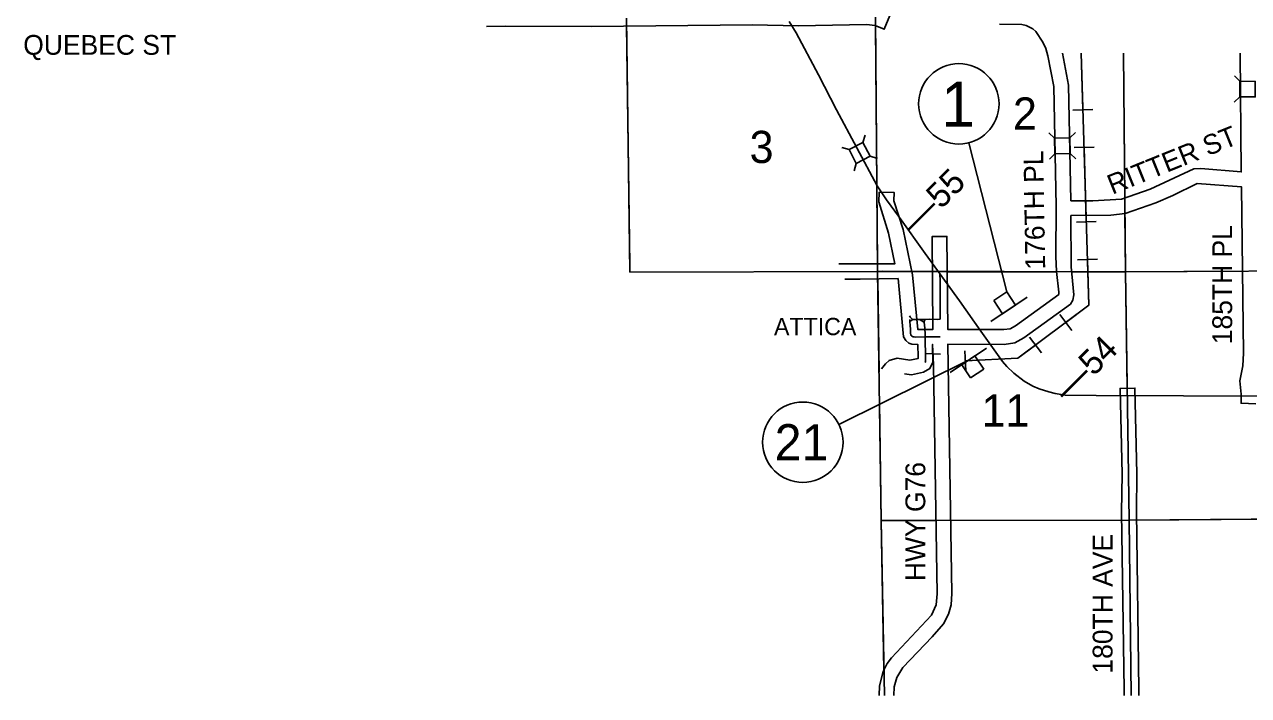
# Model space of a CAD drawing. Extents: x 10133 to 81668, y 5524 to 11018.
# Drawn here: x 22293 to 22912, y 8706 to 9046 of the extents above; entities that cross this region are included whole.
import ezdxf

# ---------------------------------------------------------------- set-up
doc = ezdxf.new("R2010")
doc.units = 0
for name, color, linetype in [('Default', 7, 'Continuous'), ('DisBoundDim', 7, 'Continuous'), ('DisCLMLOR', 7, 'Continuous'), ('DisCLMLSUR', 7, 'Continuous'), ('trf_SignNumber_Text', 7, 'Continuous')]:
    doc.layers.add(name, color=color, linetype=linetype)

msp = doc.modelspace()

# ---------------------------------------------------------------- linework, layer by layer
at = {"layer": 'Default'}
for p, q in [((22907.26, 9016.9), (22904.52, 9019.68)), ((22907.21, 9009.07), (22904.42, 9006.33)), ((22833.04, 9002.67), (22822.98, 9002.37)), ((22716.78, 8985.99), (22717.93, 8989.73)), ((22813.64, 8988.11), (22810.82, 8990.82)), ((22821.46, 8988.25), (22824.18, 8991.07)), ((22709.86, 8982.34), (22706.12, 8983.49)), ((22813.78, 8980.28), (22811.07, 8977.46)), ((22821.61, 8980.43), (22824.42, 8977.71)), ((22833.61, 8983.65), (22823.53, 8983.35)), ((22713.51, 8975.42), (22712.35, 8971.68)), ((22720.43, 8979.07), (22724.17, 8977.91)), ((22834.74, 8946), (22824.68, 8945.7)), ((22835.31, 8926.99), (22825.23, 8926.69)), ((22822.32, 8890.98), (22816.29, 8899.04)), ((22807.09, 8879.58), (22801.05, 8887.66)), ((22768.92, 8870.54), (22768.42, 8880.59))]:
    msp.add_line(p, q, dxfattribs=at)
for points in [[(22730.47, 9050.12), (22727.62, 9043.19), (22723.11, 9045.04), (22718.74, 9045.56), (22684.22, 9044.95), (22660.94, 9045.35), (22579.79, 9044.58), (22536.45, 9044.74), (22526.72, 9044.59)], [(22599.14, 8920.44), (22597.43, 9048.78)], [(22723.17, 9049.27), (22724.27, 8920.71)], [(22599.09, 8924.19), (22597.48, 9045.03)], [(22679.54, 9047.08), (22683.05, 9041.35), (22694.37, 9020.2), (22703.55, 9002.54), (22723.99, 8964.03), (22728.74, 8957.06), (22735.27, 8948.07), (22748.28, 8929.91), (22765.64, 8905.96), (22776.4, 8890.61), (22787.37, 8875.35), (22789.52, 8872.83), (22793.08, 8869.37), (22798.36, 8865.38), (22802.76, 8862.89), (22805.87, 8861.51), (22810.7, 8859.87), (22814.01, 8859.07), (22819.06, 8858.33), (22834.75, 8858.09), (22878.74, 8857.87), (22943.9, 8857.69)], [(22723.21, 9045.01), (22724.23, 8924.52)], [(22788.07, 8891.42), (22791.2, 8891.78), (22793.86, 8893.32), (22815.85, 8909.16), (22815.85, 8910.29), (22814.69, 8920.71), (22814.4, 8928.41), (22814.52, 8953.85), (22813.3, 9014.28), (22810.34, 9029.76), (22809.24, 9033.52), (22807.69, 9036.59), (22804.19, 9042.03), (22802.65, 9043.48), (22799.29, 9045.07), (22797.07, 9045.51), (22785.91, 9045.76)], [(22768.67, 8875.58), (22795.08, 8876.89), (22830.96, 8903.74), (22827.14, 9031.14)], [(22817.7, 9031.14), (22820.78, 9014.89), (22821.95, 8956.55), (22833.03, 8956.46)], [(22828, 9002.52), (22827.14, 9031.14)], [(22833.03, 8956.46), (22847.42, 8957.25), (22862.01, 8962.39), (22884.11, 8972.64), (22887.59, 8972.79), (22907.99, 8971.12), (22907.41, 9031.14)], [(22848.45, 9031.14), (22849.13, 8957.8)], [(22848.45, 9031.14), (22849.48, 8920.55)], [(22829.7, 8945.85), (22828.57, 8983.5)], [(22915.39, 8853.95), (22907.89, 8854.16), (22908.02, 8858.72), (22907.27, 8865.58), (22908.74, 8873.13), (22909.05, 8879.53), (22908.04, 8963.61), (22885.64, 8965.28), (22873.42, 8959.14), (22864.89, 8955.47), (22849.32, 8950), (22842.14, 8949.24), (22821.91, 8949.01), (22822.05, 8923.16), (22823.35, 8908.91), (22822.97, 8906.32), (22821.78, 8904.28), (22798.16, 8887.17), (22793.62, 8884.68), (22788.22, 8883.92), (22759.67, 8883.96), (22761.82, 8758.02), (22761.43, 8752.31), (22760.15, 8747.52), (22757.59, 8742.66), (22751.92, 8736.12), (22737.02, 8720.58), (22733.99, 8715.67), (22732.62, 8710.85), (22732.53, 8706.48)], [(22704.61, 8924.64), (22733.03, 8924.66), (22729.83, 8940.22), (22724.96, 8955.96), (22725.08, 8960.91), (22732.58, 8960.71), (22732.47, 8956.43), (22737.11, 8942.03), (22741.98, 8919.07), (22744.63, 8891.4), (22752.17, 8891.45), (22751.83, 8938.4), (22759.33, 8938.53), (22759.67, 8891.46), (22788.07, 8891.42)], [(22849.21, 8949.97), (22849.48, 8920.55)], [(22819.3, 8895.02), (22830.96, 8903.74), (22830.27, 8926.84)], [(22599.14, 8920.44), (22724.27, 8920.71)], [(22849.48, 8920.55), (22726.94, 8920.89), (22724.27, 8920.71)], [(22724.27, 8920.71), (22726.05, 8794.85)], [(22724.27, 8920.71), (22849.48, 8920.55)], [(22752.05, 8920.82), (22741.59, 8920.85)], [(22741.63, 8920.69), (22752.05, 8920.68)], [(22755.94, 8896.68), (22755.95, 8898.06), (22755.92, 8902.26), (22755.89, 8906.14), (22755.89, 8911.13), (22755.8, 8916.1), (22755.76, 8919.6)], [(22814.7, 8920.65), (22759.55, 8920.8)], [(22759.55, 8920.67), (22814.7, 8920.6)], [(22849.48, 8920.55), (22822.24, 8920.63)], [(22822.24, 8920.59), (22849.48, 8920.55)], [(22849.48, 8920.55), (22973.96, 8921.3)], [(22849.48, 8920.55), (22908.41, 8920.9)], [(22850.37, 8861.79), (22849.48, 8920.55)], [(22851.37, 8795.03), (22849.48, 8920.55)], [(22726.19, 8871.53), (22728.18, 8874.08), (22730.09, 8875.72), (22734.12, 8877.04), (22740.51, 8876.04), (22744.71, 8876.79), (22744.74, 8877.43), (22744.58, 8883.9), (22741.53, 8884.05), (22740.04, 8884.62), (22738.46, 8885.94), (22737.43, 8887.79), (22734.63, 8917.21), (22715.44, 8916.88), (22707.65, 8916.97)], [(22724.32, 8917.03), (22724.99, 8869.97)], [(22742.29, 8896.44), (22741.76, 8896.73), (22741.27, 8897.13), (22740.87, 8897.57), (22740.65, 8897.94), (22740.35, 8898.37)], [(22748.27, 8887.67), (22743.4, 8887.64), (22742.81, 8887.67), (22742.23, 8887.73), (22741.83, 8887.92), (22741.49, 8888.16), (22741.3, 8888.38), (22741.02, 8888.84), (22740.93, 8889.64), (22740.9, 8890.63), (22740.87, 8891.65), (22740.78, 8893.4), (22740.6, 8895.45), (22740.51, 8896.46)], [(22740.6, 8895.45), (22740.61, 8895.46), (22740.69, 8895.54), (22741.06, 8895.91), (22741.52, 8896.25), (22742.11, 8896.43), (22742.29, 8896.44)], [(22742.29, 8896.44), (22743.22, 8896.49), (22745.43, 8896.53)], [(22745.43, 8896.53), (22747.31, 8896.56)], [(22747.81, 8894.91), (22747.44, 8895.3), (22747.04, 8895.55), (22746.58, 8895.89), (22745.81, 8896.32), (22745.43, 8896.53)], [(22747.31, 8896.56), (22748.34, 8896.58), (22750.65, 8896.62), (22754.32, 8896.58), (22755.94, 8896.68)], [(22748.34, 8896.58), (22748.3, 8896.51), (22748.12, 8896.2), (22747.93, 8895.86), (22747.87, 8895.64), (22747.75, 8895.33), (22747.81, 8894.91)], [(22748.27, 8887.67), (22748.24, 8889.35), (22747.99, 8894.01), (22747.84, 8894.75), (22747.81, 8894.91)], [(22748.27, 8887.67), (22755.88, 8887.72)], [(22748.27, 8874.74), (22748.4, 8875.27), (22748.49, 8877.39), (22748.44, 8879.27), (22748.3, 8885.16), (22748.27, 8887.67)], [(22724.99, 8706.48), (22725.15, 8711.46), (22727.07, 8718.57), (22729.18, 8722.65), (22731.35, 8725.49), (22751.51, 8747.07), (22753.82, 8752.28), (22754.33, 8757.93), (22752.48, 8873.62), (22752.08, 8883.95), (22752.12, 8874.87), (22750.74, 8871.7), (22747.52, 8869.81), (22741.42, 8868.59), (22737.82, 8869.02)], [(22768.67, 8875.58), (22795.08, 8876.89), (22804.07, 8883.62)], [(22748.44, 8879.27), (22756.06, 8878.97)], [(22848.78, 8706.48), (22848.83, 8709.36), (22847.54, 8799.16), (22847.82, 8818.37), (22846.81, 8861.71), (22854.3, 8861.84), (22855.31, 8818.49), (22855.04, 8799.23), (22856.33, 8709.37), (22856.27, 8706.48)], [(22725.2, 8854.72), (22726.05, 8794.85)], [(22726.05, 8794.85), (22851.37, 8795.03)], [(22726.05, 8794.85), (22753.64, 8794.89)], [(22726.05, 8794.85), (22727.45, 8719.34)], [(22726.05, 8794.85), (22727.68, 8706.48)], [(22761.14, 8794.9), (22847.59, 8795.02)], [(22851.37, 8795.03), (22974.43, 8796.14)], [(22851.37, 8795.03), (22852.37, 8706.48)], [(22855.08, 8795.06), (22940.69, 8795.84)]]:
    msp.add_lwpolyline(points, dxfattribs=at)
for points in [[(22907.21, 9009.07), (22907.26, 9016.9), (22915.09, 9016.84), (22915.03, 9009.02)], [(22713.51, 8975.42), (22709.86, 8982.34), (22716.78, 8985.99), (22720.43, 8979.07)], [(22813.78, 8980.28), (22813.64, 8988.11), (22821.46, 8988.25), (22821.61, 8980.43)]]:
    msp.add_lwpolyline(points, close=True, dxfattribs=at)
at = {"layer": 'DisBoundDim'}
for p, q in [((22799.9, 8907.75), (22781.49, 8895.46)), ((22789.58, 8910.48), (22782.93, 8906.03)), ((22787.37, 8899.38), (22782.93, 8906.03)), ((22794.02, 8903.82), (22789.58, 8910.48)), ((22760.94, 8869.76), (22779.35, 8882.05)), ((22773.47, 8878.12), (22777.91, 8871.47)), ((22766.82, 8873.68), (22771.26, 8867.03)), ((22771.26, 8867.03), (22777.91, 8871.47))]:
    msp.add_line(p, q, dxfattribs=at)
at = {"layer": 'DisCLMLOR'}
for p, q in [((22789.58, 8910.48), (22782.93, 8906.03)), ((22789.58, 8910.48), (22782.93, 8906.03)), ((22789.58, 8910.48), (22782.93, 8906.03)), ((22789.58, 8910.48), (22782.93, 8906.03)), ((22782.93, 8906.03), (22787.37, 8899.38)), ((22782.93, 8906.03), (22787.37, 8899.38)), ((22782.93, 8906.03), (22787.37, 8899.38)), ((22782.93, 8906.03), (22787.37, 8899.38)), ((22794.02, 8903.82), (22789.58, 8910.48)), ((22794.02, 8903.82), (22789.58, 8910.48)), ((22794.02, 8903.82), (22789.58, 8910.48)), ((22794.02, 8903.82), (22789.58, 8910.48)), ((22787.37, 8899.38), (22794.02, 8903.82)), ((22787.37, 8899.38), (22794.02, 8903.82)), ((22787.37, 8899.38), (22794.02, 8903.82)), ((22787.37, 8899.38), (22794.02, 8903.82)), ((22773.47, 8878.12), (22766.82, 8873.68)), ((22773.47, 8878.12), (22766.82, 8873.68)), ((22773.47, 8878.12), (22766.82, 8873.68)), ((22773.47, 8878.12), (22766.82, 8873.68)), ((22777.91, 8871.47), (22773.47, 8878.12)), ((22777.91, 8871.47), (22773.47, 8878.12)), ((22777.91, 8871.47), (22773.47, 8878.12)), ((22777.91, 8871.47), (22773.47, 8878.12)), ((22766.82, 8873.68), (22771.26, 8867.03)), ((22766.82, 8873.68), (22771.26, 8867.03)), ((22766.82, 8873.68), (22771.26, 8867.03)), ((22766.82, 8873.68), (22771.26, 8867.03)), ((22771.26, 8867.03), (22777.91, 8871.47)), ((22771.26, 8867.03), (22777.91, 8871.47)), ((22771.26, 8867.03), (22777.91, 8871.47)), ((22771.26, 8867.03), (22777.91, 8871.47))]:
    msp.add_line(p, q, dxfattribs=at)
at = {"layer": 'DisCLMLSUR'}
for p, q in [((22789.58, 8910.48), (22770.34, 8985.81)), ((22770.14, 8875.9), (22704.7, 8843.5))]:
    msp.add_line(p, q, dxfattribs=at)
at = {"layer": 'trf_SignNumber_Text'}
for centre in [(22765.32, 9005.51), (22686.48, 8834.48)]:
    msp.add_circle(centre, 20.33, dxfattribs=at)

# ---------------------------------------------------------------- texts
at = {"layer": 'Default'}
for s, height, rotation, p in [('QUEBEC ST', 10, 359.98858, (22292.61, 9030.3)), ('2', 16.25, 0.01982, (22792.67, 8992.51)), ('3', 16.25, 0.01903, (22659.6, 8975.59)), ('RITTER ST', 10, 21.96584, (22842.84, 8959.53)), ('176TH PL', 10, 91, (22808.97, 8921.79)), ('‒‒55', 12.5, 45, (22743.23, 8938.78)), ('‒‒55', 12.5, 45, (22743.23, 8938.78)), ('185TH PL', 10, 90, (22903.4, 8884)), ('ATTICA', 8.75, 0.01909, (22671.92, 8888.57)), ('‒‒54', 12.5, 45, (22820.26, 8854.32)), ('11', 16.25, 0.01976, (22776.82, 8842.37)), ('HWY G76', 10, 90, (22748.35, 8764.29)), ('180TH AVE', 10, 90, (22842.95, 8717.56))]:
    msp.add_text(s, height=height, rotation=rotation, dxfattribs=at).set_placement(p)
at = {"layer": 'trf_SignNumber_Text'}
for s, height, p in [('1', 22.82, (22756.42, 8993.9)), ('21', 18.258, (22672.25, 8825.35))]:
    msp.add_text(s, height=height, dxfattribs=at).set_placement(p)

doc.saveas('drawing.dxf')
